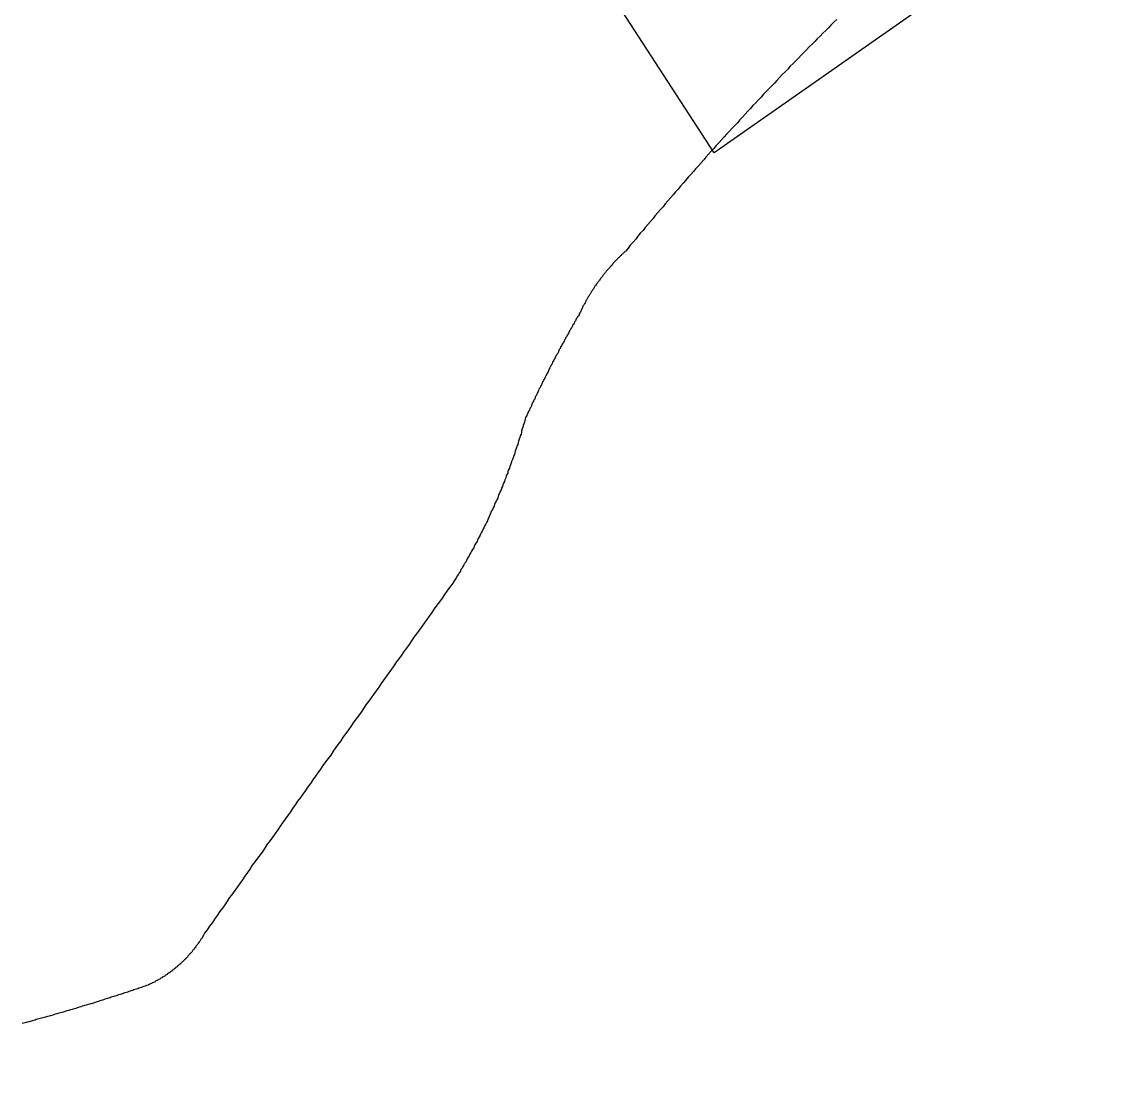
# Model space of a CAD drawing. Extents: x 1268485 to 1426702, y 514839 to 616766.
# Drawn here: x 1316484.6 to 1316857.2, y 569746.7 to 570101.2 of the extents above; entities that cross this region are included whole.
import ezdxf

# ---------------------------------------------------------------- set-up
doc = ezdxf.new("R2010")
doc.units = 0
for name, color, linetype in [('Old_Level_35', 7, 'Continuous'), ('Old_Level_48', 7, 'Continuous'), ('Old_Level_49', 7, 'Continuous')]:
    doc.layers.add(name, color=color, linetype=linetype)

msp = doc.modelspace()

# ---------------------------------------------------------------- linework, layer by layer
at = {"layer": 'Old_Level_35'}
for points in [[(1316759.793, 570102.002), (1316758.87, 570101.079), (1316757.845, 570100.105), (1316757.025, 570099.233), (1316756.102, 570098.311), (1316755.077, 570097.388), (1316754.257, 570096.414), (1316753.231, 570095.492), (1316752.411, 570094.569), (1316751.489, 570093.697), (1316750.463, 570092.774), (1316749.643, 570091.801), (1316748.72, 570090.878), (1316747.798, 570089.955), (1316746.875, 570088.981), (1316745.952, 570088.058), (1316745.132, 570087.135), (1316744.107, 570086.213), (1316743.286, 570085.239), (1316742.364, 570084.316), (1316741.338, 570083.394), (1316740.518, 570082.419), (1316739.596, 570081.446), (1316738.775, 570080.523), (1316737.853, 570079.548), (1316736.827, 570078.626), (1316736.007, 570077.703), (1316735.084, 570076.729), (1316734.264, 570075.755), (1316733.341, 570074.832), (1316732.521, 570073.859), (1316731.496, 570072.936), (1316730.676, 570071.962), (1316729.753, 570070.988), (1316728.83, 570070.065), (1316728.01, 570069.04), (1316727.087, 570068.117), (1316726.267, 570067.143), (1316725.344, 570066.169), (1316724.524, 570065.247), (1316723.601, 570064.272), (1316722.576, 570063.299), (1316721.756, 570062.324), (1316720.833, 570061.351), (1316720.013, 570060.376), (1316719.09, 570059.453), (1316718.27, 570058.428), (1316717.347, 570057.505), (1316716.527, 570056.48), (1316715.604, 570055.507), (1316714.887, 570054.584), (1316713.964, 570053.559), (1316713.144, 570052.584), (1316712.221, 570051.611), (1316711.401, 570050.636), (1316710.478, 570049.611), (1316709.658, 570048.688), (1316708.735, 570047.663), (1316707.915, 570046.689), (1316706.992, 570045.664), (1316706.275, 570044.69), (1316705.352, 570043.767), (1316704.532, 570042.742), (1316703.609, 570041.768), (1316702.789, 570040.743), (1316701.866, 570039.768), (1316701.148, 570038.743), (1316700.226, 570037.77), (1316699.405, 570036.744), (1316698.483, 570035.77), (1316697.765, 570034.745), (1316696.842, 570033.771), (1316696.022, 570032.746), (1316695.099, 570031.771), (1316694.382, 570030.746), (1316693.459, 570029.773), (1316692.639, 570028.747), (1316691.921, 570027.773), (1316690.998, 570026.748), (1316690.075, 570025.774), (1316689.358, 570024.749)], [(1316689.358, 570024.749), (1316688.538, 570023.774), (1316688.23, 570023.569), (1316688.127, 570023.364), (1316687.922, 570023.211), (1316687.717, 570023.006), (1316687.512, 570022.801), (1316687.41, 570022.698), (1316687.102, 570022.493), (1316687, 570022.288), (1316686.795, 570022.134), (1316686.59, 570021.929), (1316686.385, 570021.775), (1316686.282, 570021.57), (1316685.974, 570021.365), (1316685.872, 570021.211), (1316685.667, 570021.006), (1316685.462, 570020.801), (1316685.257, 570020.648), (1316685.154, 570020.443), (1316684.847, 570020.238), (1316684.744, 570020.083), (1316684.539, 570019.878), (1316684.334, 570019.673), (1316684.231, 570019.52), (1316684.026, 570019.315), (1316683.924, 570019.058), (1316683.616, 570018.853), (1316683.514, 570018.7), (1316683.411, 570018.495), (1316683.104, 570018.29), (1316683.001, 570018.135), (1316682.796, 570017.93), (1316682.591, 570017.674), (1316682.489, 570017.52), (1316682.283, 570017.315), (1316682.078, 570017.11), (1316681.976, 570016.957), (1316681.771, 570016.7), (1316681.668, 570016.495), (1316681.463, 570016.29), (1316681.258, 570016.085), (1316681.156, 570015.88), (1316680.951, 570015.675), (1316680.746, 570015.521), (1316680.643, 570015.265), (1316680.541, 570015.06), (1316680.335, 570014.855), (1316680.13, 570014.65), (1316680.028, 570014.444), (1316679.925, 570014.239), (1316679.72, 570013.984), (1316679.515, 570013.829), (1316679.413, 570013.573), (1316679.208, 570013.368), (1316679.105, 570013.163), (1316678.9, 570012.958), (1316678.798, 570012.753), (1316678.593, 570012.496), (1316678.49, 570012.291), (1316678.387, 570012.086), (1316678.08, 570011.881), (1316677.977, 570011.625), (1316677.875, 570011.42), (1316677.772, 570011.164), (1316677.67, 570011.01), (1316677.465, 570010.754), (1316677.26, 570010.548), (1316677.157, 570010.293), (1316676.952, 570010.138), (1316676.85, 570009.882), (1316676.747, 570009.677), (1316676.645, 570009.421), (1316676.542, 570009.165), (1316676.337, 570009.011), (1316676.234, 570008.755), (1316676.029, 570008.55), (1316675.824, 570008.293), (1316675.722, 570008.088), (1316675.619, 570007.883), (1316675.517, 570007.627), (1316675.414, 570007.422), (1316675.209, 570007.165), (1316675.107, 570006.96), (1316675.004, 570006.755), (1316674.902, 570006.499), (1316674.799, 570006.242), (1316674.594, 570005.986), (1316674.491, 570005.832), (1316674.389, 570005.576), (1316674.286, 570005.32), (1316674.081, 570005.115), (1316673.979, 570004.859), (1316673.876, 570004.602), (1316673.774, 570004.397), (1316673.671, 570004.192), (1316673.466, 570003.936), (1316673.466, 570003.679), (1316673.364, 570003.423), (1316673.261, 570003.167)], [(1316673.261, 570003.167), (1316673.159, 570003.013), (1316672.851, 570002.603), (1316672.749, 570002.244), (1316672.543, 570001.936), (1316672.236, 570001.578), (1316672.133, 570001.168), (1316671.826, 570000.86), (1316671.621, 570000.501), (1316671.518, 570000.142), (1316671.211, 569999.835), (1316671.108, 569999.425), (1316670.903, 569999.066), (1316670.595, 569998.758), (1316670.493, 569998.4), (1316670.288, 569997.989), (1316670.083, 569997.682), (1316669.878, 569997.323), (1316669.673, 569996.913), (1316669.468, 569996.605), (1316669.263, 569996.246), (1316669.16, 569995.887), (1316668.853, 569995.477), (1316668.648, 569995.17), (1316668.545, 569994.811), (1316668.237, 569994.452), (1316668.135, 569994.144), (1316667.827, 569993.734), (1316667.725, 569993.376), (1316667.52, 569993.017), (1316667.417, 569992.709), (1316667.11, 569992.299), (1316666.905, 569991.94), (1316666.7, 569991.581), (1316666.494, 569991.274), (1316666.392, 569990.863), (1316666.084, 569990.505), (1316665.982, 569990.146), (1316665.777, 569989.838), (1316665.674, 569989.428), (1316665.367, 569989.07), (1316665.264, 569988.71), (1316664.957, 569988.352), (1316664.854, 569987.993), (1316664.649, 569987.634), (1316664.341, 569987.275), (1316664.239, 569986.917), (1316664.034, 569986.557), (1316663.829, 569986.199), (1316663.624, 569985.789), (1316663.521, 569985.43), (1316663.214, 569985.122), (1316663.111, 569984.764), (1316662.906, 569984.353), (1316662.701, 569983.994), (1316662.598, 569983.636), (1316662.393, 569983.328), (1316662.291, 569982.918), (1316661.983, 569982.559), (1316661.881, 569982.2), (1316661.676, 569981.79), (1316661.471, 569981.431), (1316661.266, 569981.123), (1316661.163, 569980.765), (1316660.856, 569980.355), (1316660.753, 569979.996), (1316660.548, 569979.637), (1316660.343, 569979.227), (1316660.138, 569978.92), (1316660.035, 569978.56), (1316659.83, 569978.202), (1316659.625, 569977.792), (1316659.523, 569977.433), (1316659.215, 569977.074), (1316659.113, 569976.664), (1316658.908, 569976.356), (1316658.702, 569975.997), (1316658.6, 569975.639), (1316658.395, 569975.229), (1316658.292, 569974.869), (1316657.985, 569974.511), (1316657.882, 569974.101), (1316657.78, 569973.742), (1316657.472, 569973.434), (1316657.37, 569973.076), (1316657.165, 569972.666), (1316656.96, 569972.306), (1316656.857, 569971.948), (1316656.652, 569971.589), (1316656.549, 569971.178), (1316656.242, 569970.82), (1316656.139, 569970.461), (1316656.037, 569970.051), (1316655.729, 569969.692), (1316655.627, 569969.385), (1316655.422, 569969.025), (1316655.217, 569968.615), (1316655.114, 569968.257), (1316654.909, 569967.898), (1316654.704, 569967.488)], [(1316654.704, 569967.488), (1316654.601, 569967.129), (1316654.396, 569966.565), (1316654.294, 569965.95), (1316654.089, 569965.386), (1316653.884, 569964.822), (1316653.781, 569964.207), (1316653.576, 569963.643), (1316653.371, 569963.079), (1316653.269, 569962.515), (1316653.166, 569961.9), (1316652.858, 569961.336), (1316652.756, 569960.772), (1316652.551, 569960.208), (1316652.346, 569959.542), (1316652.141, 569958.978), (1316652.038, 569958.414), (1316651.731, 569957.85), (1316651.628, 569957.337), (1316651.423, 569956.671), (1316651.218, 569956.107), (1316651.013, 569955.544), (1316650.91, 569954.979), (1316650.603, 569954.416), (1316650.5, 569953.852), (1316650.295, 569953.288), (1316649.988, 569952.673), (1316649.885, 569952.109), (1316649.578, 569951.545), (1316649.373, 569950.981), (1316649.27, 569950.417), (1316648.963, 569949.853), (1316648.757, 569949.29), (1316648.655, 569948.725), (1316648.347, 569948.213), (1316648.142, 569947.649), (1316648.04, 569947.085), (1316647.732, 569946.521), (1316647.527, 569945.957), (1316647.22, 569945.394), (1316647.015, 569944.829), (1316646.912, 569944.266), (1316646.604, 569943.701), (1316646.399, 569943.138), (1316646.092, 569942.574), (1316645.887, 569942.01), (1316645.579, 569941.446), (1316645.477, 569940.882), (1316645.272, 569940.318), (1316644.964, 569939.755), (1316644.759, 569939.242), (1316644.451, 569938.678), (1316644.246, 569938.114), (1316644.041, 569937.55), (1316643.734, 569936.986), (1316643.529, 569936.422), (1316643.221, 569935.961), (1316643.016, 569935.397), (1316642.708, 569934.833), (1316642.503, 569934.269), (1316642.298, 569933.756), (1316641.991, 569933.193), (1316641.786, 569932.629), (1316641.478, 569932.065), (1316641.273, 569931.553), (1316640.965, 569930.988), (1316640.658, 569930.425), (1316640.35, 569929.963), (1316640.145, 569929.4), (1316639.838, 569928.835), (1316639.633, 569928.323), (1316639.325, 569927.759), (1316639.017, 569927.195), (1316638.71, 569926.682), (1316638.505, 569926.119), (1316638.3, 569925.606), (1316637.89, 569925.042), (1316637.582, 569924.478), (1316637.377, 569924.016), (1316637.172, 569923.453), (1316636.762, 569922.94), (1316636.454, 569922.376), (1316636.249, 569921.863), (1316635.839, 569921.3), (1316635.634, 569920.838), (1316635.327, 569920.326), (1316635.019, 569919.762), (1316634.711, 569919.249), (1316634.506, 569918.685), (1316634.096, 569918.173), (1316633.891, 569917.712), (1316633.481, 569917.147), (1316633.276, 569916.635), (1316632.866, 569916.122), (1316632.661, 569915.559), (1316632.251, 569915.046), (1316632.046, 569914.584), (1316631.636, 569914.021), (1316631.328, 569913.508), (1316631.02, 569912.995)], [(1316631.02, 569912.995), (1316630.713, 569912.483), (1316629.893, 569911.252), (1316628.97, 569910.073), (1316628.15, 569908.894), (1316627.33, 569907.664), (1316626.509, 569906.434), (1316625.587, 569905.254), (1316624.766, 569904.076), (1316623.844, 569902.896), (1316623.023, 569901.615), (1316622.101, 569900.435), (1316621.383, 569899.257), (1316620.46, 569898.077), (1316619.64, 569896.899), (1316618.717, 569895.617), (1316617.897, 569894.438), (1316616.974, 569893.259), (1316616.154, 569892.08), (1316615.334, 569890.798), (1316614.514, 569889.619), (1316613.591, 569888.44), (1316612.771, 569887.261), (1316611.848, 569885.979), (1316611.028, 569884.801), (1316610.208, 569883.621), (1316609.387, 569882.443), (1316608.465, 569881.212), (1316607.645, 569879.982), (1316606.722, 569878.803), (1316605.902, 569877.624), (1316605.081, 569876.394), (1316604.261, 569875.163), (1316603.338, 569873.984), (1316602.518, 569872.805), (1316601.595, 569871.575), (1316600.775, 569870.395), (1316599.955, 569869.165), (1316599.135, 569867.986), (1316598.212, 569866.756), (1316597.392, 569865.577), (1316596.469, 569864.398), (1316595.649, 569863.116), (1316594.829, 569861.937), (1316594.009, 569860.758), (1316593.086, 569859.579), (1316592.266, 569858.297), (1316591.343, 569857.119), (1316590.523, 569855.939), (1316589.702, 569854.761), (1316588.882, 569853.479), (1316587.96, 569852.3), (1316587.139, 569851.12), (1316586.217, 569849.89), (1316585.396, 569848.712), (1316584.576, 569847.481), (1316583.756, 569846.302), (1316582.833, 569845.071), (1316582.013, 569843.893), (1316581.09, 569842.713), (1316580.373, 569841.483), (1316579.45, 569840.253), (1316578.63, 569839.074), (1316577.707, 569837.895), (1316576.887, 569836.613), (1316575.964, 569835.434), (1316575.246, 569834.255), (1316574.426, 569833.076), (1316573.503, 569831.795), (1316572.581, 569830.615), (1316571.76, 569829.437), (1316571.043, 569828.206), (1316570.12, 569826.976), (1316569.3, 569825.797), (1316568.377, 569824.618), (1316567.454, 569823.388), (1316566.737, 569822.208), (1316565.916, 569820.978), (1316564.994, 569819.748), (1316564.173, 569818.569), (1316563.251, 569817.389), (1316562.328, 569816.211), (1316561.61, 569814.929), (1316560.79, 569813.75), (1316559.867, 569812.571), (1316559.047, 569811.29), (1316558.124, 569810.11), (1316557.407, 569808.931), (1316556.484, 569807.701), (1316555.664, 569806.522), (1316554.741, 569805.291), (1316553.921, 569804.113), (1316553.101, 569802.882), (1316552.28, 569801.703), (1316551.358, 569800.524), (1316550.538, 569799.242), (1316549.615, 569798.064), (1316548.897, 569796.884), (1316547.974, 569795.603), (1316547.154, 569794.424)], [(1316547.154, 569794.424), (1316546.231, 569793.245), (1316546.129, 569792.988), (1316546.026, 569792.732), (1316545.924, 569792.578)], [(1316545.924, 569792.578), (1316545.719, 569792.322), (1316545.616, 569792.065), (1316545.514, 569791.86), (1316545.411, 569791.605), (1316545.104, 569791.399), (1316545.001, 569791.194), (1316544.899, 569790.938), (1316544.796, 569790.733), (1316544.591, 569790.477), (1316544.488, 569790.323), (1316544.283, 569790.067), (1316544.078, 569789.862), (1316543.976, 569789.605), (1316543.873, 569789.451), (1316543.668, 569789.195), (1316543.463, 569788.99), (1316543.361, 569788.734), (1316543.258, 569788.58), (1316542.951, 569788.324), (1316542.848, 569788.119), (1316542.746, 569787.914), (1316542.54, 569787.709), (1316542.335, 569787.503), (1316542.233, 569787.298), (1316542.028, 569787.042), (1316541.925, 569786.888), (1316541.72, 569786.683), (1316541.515, 569786.478), (1316541.413, 569786.273), (1316541.105, 569786.068), (1316541.003, 569785.863), (1316540.798, 569785.709), (1316540.592, 569785.504), (1316540.49, 569785.248), (1316540.285, 569785.043), (1316540.08, 569784.889), (1316539.875, 569784.684), (1316539.772, 569784.479), (1316539.465, 569784.325), (1316539.362, 569784.12), (1316539.157, 569783.915), (1316538.952, 569783.761), (1316538.747, 569783.556), (1316538.542, 569783.351), (1316538.337, 569783.197), (1316538.132, 569782.992), (1316538.029, 569782.838), (1316537.722, 569782.685), (1316537.619, 569782.48), (1316537.414, 569782.325), (1316537.107, 569782.12), (1316537.004, 569781.915), (1316536.799, 569781.813), (1316536.491, 569781.608), (1316536.389, 569781.454), (1316536.081, 569781.249), (1316535.876, 569781.147), (1316535.774, 569780.942), (1316535.466, 569780.737), (1316535.261, 569780.634), (1316535.159, 569780.429), (1316534.851, 569780.327), (1316534.646, 569780.122), (1316534.543, 569780.019), (1316534.236, 569779.814), (1316534.031, 569779.711), (1316533.723, 569779.506), (1316533.621, 569779.352), (1316533.416, 569779.199), (1316533.108, 569779.045), (1316532.903, 569778.942), (1316532.8, 569778.737), (1316532.493, 569778.635), (1316532.288, 569778.481), (1316531.98, 569778.327), (1316531.775, 569778.174), (1316531.468, 569778.071), (1316531.365, 569777.917), (1316531.16, 569777.764), (1316530.853, 569777.609), (1316530.647, 569777.507), (1316530.34, 569777.353), (1316530.135, 569777.251), (1316529.827, 569777.148), (1316529.725, 569776.994), (1316529.52, 569776.892), (1316529.212, 569776.738), (1316529.007, 569776.636), (1316528.699, 569776.482), (1316528.494, 569776.379), (1316528.289, 569776.226), (1316527.982, 569776.123), (1316527.777, 569776.021), (1316527.469, 569775.866), (1316527.264, 569775.816), (1316527.162, 569775.713), (1316526.649, 569775.559), (1316526.239, 569775.354), (1316525.726, 569775.251)], [(1316525.726, 569775.251), (1316525.419, 569775.149), (1316525.009, 569774.944), (1316524.496, 569774.79), (1316524.086, 569774.688), (1316523.676, 569774.483), (1316523.266, 569774.38), (1316522.855, 569774.226), (1316522.343, 569774.123), (1316522.035, 569773.918), (1316521.523, 569773.816), (1316521.113, 569773.713), (1316520.702, 569773.56), (1316520.292, 569773.355), (1316519.882, 569773.252), (1316519.37, 569773.15), (1316518.959, 569772.996), (1316518.652, 569772.791), (1316518.139, 569772.688), (1316517.729, 569772.586), (1316517.217, 569772.432), (1316516.909, 569772.33), (1316516.499, 569772.125), (1316515.986, 569772.022), (1316515.576, 569771.868), (1316515.166, 569771.765), (1316514.756, 569771.612), (1316514.346, 569771.458), (1316513.833, 569771.304), (1316513.526, 569771.202), (1316513.013, 569771.048), (1316512.603, 569770.945), (1316512.09, 569770.792), (1316511.783, 569770.638), (1316511.373, 569770.484), (1316510.86, 569770.382), (1316510.45, 569770.227), (1316510.04, 569770.125), (1316509.63, 569770.022), (1316509.22, 569769.869), (1316508.707, 569769.664), (1316508.399, 569769.561), (1316507.887, 569769.459), (1316507.477, 569769.305), (1316506.964, 569769.202), (1316506.656, 569769.049), (1316506.246, 569768.946), (1316505.734, 569768.792), (1316505.426, 569768.69), (1316504.913, 569768.587), (1316504.503, 569768.382), (1316503.991, 569768.229), (1316503.581, 569768.126), (1316503.273, 569768.024), (1316502.76, 569767.869), (1316502.35, 569767.767), (1316501.838, 569767.613), (1316501.53, 569767.511), (1316501.017, 569767.357), (1316500.607, 569767.254), (1316500.3, 569767.101), (1316499.787, 569766.998), (1316499.377, 569766.896), (1316498.864, 569766.742), (1316498.454, 569766.639), (1316498.044, 569766.486), (1316497.634, 569766.383), (1316497.121, 569766.229), (1316496.711, 569766.126), (1316496.404, 569766.024), (1316495.891, 569765.87), (1316495.481, 569765.768), (1316494.968, 569765.614), (1316494.661, 569765.511), (1316494.148, 569765.358), (1316493.738, 569765.255), (1316493.225, 569765.101), (1316492.918, 569764.999), (1316492.508, 569764.896), (1316491.995, 569764.743), (1316491.585, 569764.64), (1316491.175, 569764.588), (1316490.765, 569764.435), (1316490.252, 569764.333), (1316489.842, 569764.178), (1316489.329, 569764.076), (1316489.022, 569763.922), (1316488.509, 569763.82), (1316488.099, 569763.666), (1316487.792, 569763.563), (1316487.279, 569763.461), (1316486.869, 569763.358), (1316486.356, 569763.256), (1316486.049, 569763.102), (1316485.536, 569763), (1316485.126, 569762.897), (1316484.613, 569762.743)]]:
    msp.add_lwpolyline(points, dxfattribs=at)
at = {"layer": 'Old_Level_48'}
msp.add_lwpolyline([(1317458.977, 569297.869), (1317423.711, 569409.67), (1317312.034, 569380.249), (1317323.789, 570139.31), (1316835.936, 570139.31), (1316718.381, 570056.93), (1316653.725, 570156.962), (1316706.626, 570298.183), (1316583.192, 570362.909), (1316818.303, 570627.699), (1317000.513, 570580.625), (1317153.334, 570857.182), (1317035.779, 570927.792), (1317076.923, 570980.75), (1317435.466, 570980.75), (1317300.278, 571810.422), (1317517.755, 571857.495), (1317540.243, 572240.856), (1317502.163, 572397.547), (1317404.848, 572554.238), (1317966.781, 572913.863), (1318650.413, 573499.692)], dxfattribs=at)
at = {"layer": 'Old_Level_49'}
msp.add_lwpolyline([(1317458.977, 569297.869), (1317423.711, 569409.67), (1317312.034, 569380.249), (1317323.789, 570139.31), (1316835.936, 570139.31), (1316718.381, 570056.93), (1316653.725, 570156.962), (1316706.626, 570298.183), (1316583.192, 570362.909), (1316818.303, 570627.699), (1317000.513, 570580.625), (1317153.334, 570857.182), (1317035.779, 570927.792), (1317076.923, 570980.75), (1317435.466, 570980.75), (1317300.278, 571810.422), (1317517.755, 571857.495), (1317540.243, 572240.856), (1317502.163, 572397.547), (1317404.848, 572554.238), (1317966.781, 572913.863), (1318650.413, 573499.692)], dxfattribs=at)

doc.saveas('drawing.dxf')
